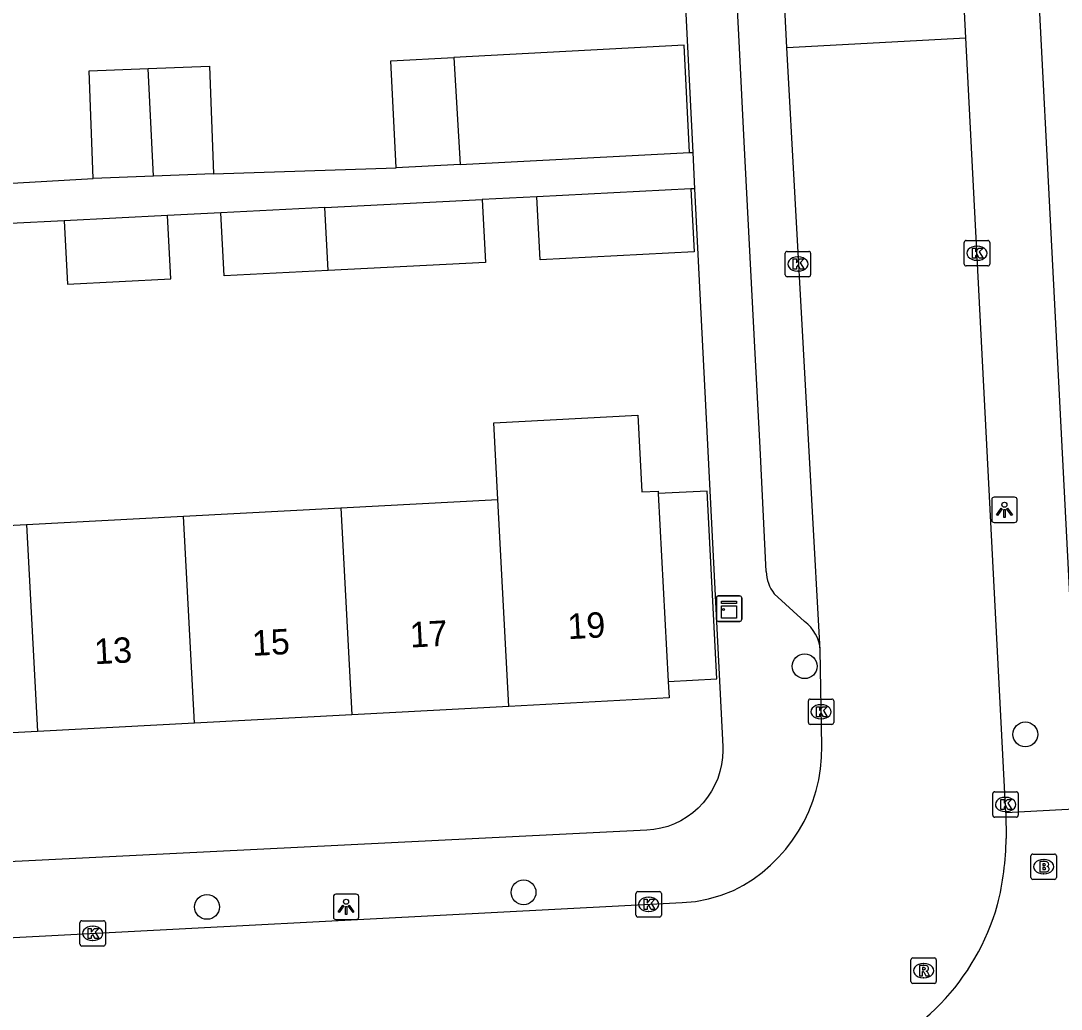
# Model space of a CAD drawing. Extents: x 161084 to 161928, y 385355 to 386522.
# Drawn here: x 161523 to 161563.98, y 385881.74 to 385920.67 of the extents above; entities that cross this region are included whole.
import ezdxf

# ---------------------------------------------------------------- set-up
doc = ezdxf.new("R2010")
doc.units = 0
for name, color, linetype in [('IMGEO_Boom', 7, 'Continuous'), ('IMGEO_Brandkraan', 7, 'Continuous'), ('IMGEO_Kast', 7, 'Continuous'), ('IMGEO_Kolk', 7, 'Continuous'), ('IMGEO_Lichtpunt', 7, 'Continuous'), ('IMGEO_Pand', 7, 'Continuous'), ('IMGEO_Pand_nummerreeks', 7, 'Continuous'), ('IMGEO_Rijbaan_lokaal_open', 7, 'Continuous'), ('IMGEO_Rioolput', 7, 'Continuous'), ('IMGEO_Voetpad_open', 7, 'Continuous')]:
    doc.layers.add(name, color=color, linetype=linetype)

msp = doc.modelspace()

# ---------------------------------------------------------------- linework, layer by layer
at = {"layer": 'IMGEO_Boom'}
for centre in [(161553.876, 385895.249), (161562.567, 385892.565), (161542.799, 385886.343), (161530.33, 385885.77)]:
    msp.add_circle(centre, 0.489, dxfattribs=at)
at = {"layer": 'IMGEO_Brandkraan'}
for p, q in [((161562.865, 385887.852), (161563.717, 385887.852)), ((161562.79, 385886.926), (161562.79, 385887.778)), ((161563.278, 385887.632), (161563.303, 385887.632)), ((161563.791, 385887.778), (161563.791, 385886.926)), ((161563.301, 385887.072), (161563.276, 385887.072)), ((161563.717, 385886.852), (161562.865, 385886.852))]:
    msp.add_line(p, q, dxfattribs=at)
for points in [[(161562.865, 385887.852), (161563.717, 385887.852)], [(161562.79, 385886.926), (161562.79, 385887.778)], [(161563.138, 385887.552), (161563.138, 385887.152), (161563.351, 385887.152)], [(161563.369, 385887.552), (161563.138, 385887.552)], [(161563.317, 385887.471), (161563.263, 385887.471), (161563.263, 385887.395)], [(161563.263, 385887.395), (161563.316, 385887.395)], [(161563.791, 385887.778), (161563.791, 385886.926)], [(161563.325, 385887.319), (161563.263, 385887.319), (161563.263, 385887.238)], [(161563.263, 385887.238), (161563.325, 385887.238)], [(161563.717, 385886.852), (161562.865, 385886.852)]]:
    msp.add_lwpolyline(points, dxfattribs=at)
for centre, radius, start, end in [((161562.867, 385887.776), 0.0765, 91.552, 178.448), ((161562.867, 385887.776), 0.0765, 91.552, 178.448), ((161563.715, 385887.776), 0.0765, 1.552, 88.448), ((161563.715, 385887.776), 0.0765, 1.552, 88.448), ((161563.318, 385887.433), 0.0379, 267.8285, 90.9355), ((161563.373, 385887.407), 0.145, 59.4692, 91.5367), ((161563.398, 385887.454), 0.0922, 285.5137, 58.1501), ((161563.326, 385887.278), 0.0404, 269.8759, 90.5077), ((161563.357, 385887.403), 0.251, 268.6676, 293.5347), ((161563.403, 385887.262), 0.105, 301.3115, 78.989), ((161562.867, 385886.928), 0.0765, 181.552, 268.448), ((161562.867, 385886.928), 0.0765, 181.552, 268.448), ((161563.715, 385886.928), 0.0765, 271.552, 358.448), ((161563.715, 385886.928), 0.0765, 271.552, 358.448)]:
    msp.add_arc(centre, radius, start, end, dxfattribs=at)
for centre, major_axis, ratio, start_param, end_param in [((161563.277, 385887.352), (-0.387, 0.002), 0.722429, 4.712389, 7.853982), ((161563.302, 385887.352), (-0.39, 0.002), 0.717154, 1.570796, 4.712389)]:
    msp.add_ellipse(centre, major_axis=major_axis, ratio=ratio, start_param=start_param, end_param=end_param, dxfattribs=at)
at = {"layer": 'IMGEO_Kast'}
for p, q in [((161550.397, 385897.09), (161550.397, 385897.931)), ((161550.397, 385897.931), (161550.397, 385897.09)), ((161550.472, 385898.015), (161551.313, 385898.015)), ((161551.313, 385898.015), (161550.472, 385898.015)), ((161551.397, 385897.94), (161551.397, 385897.099)), ((161551.397, 385897.099), (161551.397, 385897.94)), ((161551.322, 385897.015), (161550.481, 385897.015)), ((161550.481, 385897.015), (161551.322, 385897.015))]:
    msp.add_line(p, q, dxfattribs=at)
for points in [[(161550.592, 385897.805), (161551.192, 385897.805), (161551.192, 385897.72), (161550.592, 385897.72), (161550.592, 385897.805)], [(161550.592, 385897.63), (161551.192, 385897.63), (161551.192, 385897.141), (161550.592, 385897.141), (161550.592, 385897.63)]]:
    msp.add_lwpolyline(points, dxfattribs=at)
msp.add_circle((161550.676, 385897.479), 0.0377, dxfattribs=at)
for centre, start, end in [((161550.475, 385897.937), 92.4484, 184.2845), ((161550.475, 385897.937), 92.4484, 184.2845), ((161551.319, 385897.937), 2.4484, 94.2845), ((161551.319, 385897.937), 2.4484, 94.2845), ((161550.475, 385897.093), 182.4484, 274.2845), ((161550.475, 385897.093), 182.4484, 274.2845), ((161551.319, 385897.093), 272.4484, 4.2845), ((161551.319, 385897.093), 272.4484, 4.2845)]:
    msp.add_arc(centre, 0.0779, start, end, dxfattribs=at)
at = {"layer": 'IMGEO_Kolk'}
for p, q in [((161560.237, 385912.016), (161561.089, 385912.016)), ((161553.182, 385911.588), (161554.034, 385911.588)), ((161560.162, 385911.09), (161560.162, 385911.942)), ((161560.65, 385911.796), (161560.675, 385911.796)), ((161561.163, 385911.942), (161561.163, 385911.09)), ((161553.107, 385910.662), (161553.107, 385911.514)), ((161553.595, 385911.368), (161553.62, 385911.368)), ((161554.108, 385911.514), (161554.108, 385910.662)), ((161560.673, 385911.236), (161560.648, 385911.236)), ((161553.618, 385910.808), (161553.593, 385910.808)), ((161561.089, 385911.016), (161560.237, 385911.016)), ((161554.034, 385910.588), (161553.182, 385910.588)), ((161554.095, 385893.955), (161554.947, 385893.955)), ((161554.02, 385893.029), (161554.02, 385893.881)), ((161554.508, 385893.735), (161554.533, 385893.735)), ((161555.021, 385893.881), (161555.021, 385893.029)), ((161554.531, 385893.175), (161554.506, 385893.175)), ((161554.947, 385892.955), (161554.095, 385892.955)), ((161561.361, 385890.304), (161562.213, 385890.304)), ((161561.286, 385889.378), (161561.286, 385890.23)), ((161561.774, 385890.084), (161561.799, 385890.084)), ((161562.287, 385890.23), (161562.287, 385889.378)), ((161561.797, 385889.524), (161561.772, 385889.524)), ((161562.213, 385889.304), (161561.361, 385889.304)), ((161547.23, 385885.444), (161547.23, 385886.296)), ((161547.305, 385886.37), (161548.157, 385886.37)), ((161548.231, 385886.296), (161548.231, 385885.444)), ((161547.718, 385886.15), (161547.743, 385886.15)), ((161548.157, 385885.37), (161547.305, 385885.37)), ((161547.741, 385885.59), (161547.716, 385885.59)), ((161525.327, 385884.299), (161525.327, 385885.151)), ((161525.402, 385885.225), (161526.254, 385885.225)), ((161525.815, 385885.005), (161525.84, 385885.005)), ((161526.328, 385885.151), (161526.328, 385884.299)), ((161526.254, 385884.225), (161525.402, 385884.225)), ((161525.838, 385884.445), (161525.813, 385884.445))]:
    msp.add_line(p, q, dxfattribs=at)
for points in [[(161560.237, 385912.016), (161561.089, 385912.016)], [(161553.182, 385911.588), (161554.034, 385911.588)], [(161560.162, 385911.09), (161560.162, 385911.942)], [(161560.483, 385911.716), (161560.606, 385911.716), (161560.606, 385911.565), (161560.736, 385911.716), (161560.9, 385911.716), (161560.754, 385911.565), (161560.907, 385911.316), (161560.755, 385911.316), (161560.67, 385911.48), (161560.606, 385911.413), (161560.606, 385911.316), (161560.483, 385911.316), (161560.483, 385911.716)], [(161561.163, 385911.942), (161561.163, 385911.09)], [(161553.107, 385910.662), (161553.107, 385911.514)], [(161553.428, 385911.288), (161553.551, 385911.288), (161553.551, 385911.137), (161553.681, 385911.288), (161553.845, 385911.288), (161553.699, 385911.137), (161553.852, 385910.888), (161553.7, 385910.888), (161553.615, 385911.052), (161553.551, 385910.985), (161553.551, 385910.888), (161553.428, 385910.888), (161553.428, 385911.288)], [(161554.108, 385911.514), (161554.108, 385910.662)], [(161561.089, 385911.016), (161560.237, 385911.016)], [(161554.034, 385910.588), (161553.182, 385910.588)], [(161554.095, 385893.955), (161554.947, 385893.955)], [(161554.02, 385893.029), (161554.02, 385893.881)], [(161554.341, 385893.655), (161554.464, 385893.655), (161554.464, 385893.504), (161554.594, 385893.655), (161554.758, 385893.655), (161554.612, 385893.504), (161554.765, 385893.255), (161554.613, 385893.255), (161554.528, 385893.419), (161554.464, 385893.352), (161554.464, 385893.255), (161554.341, 385893.255), (161554.341, 385893.655)], [(161555.021, 385893.881), (161555.021, 385893.029)], [(161554.947, 385892.955), (161554.095, 385892.955)], [(161561.361, 385890.304), (161562.213, 385890.304)], [(161561.286, 385889.378), (161561.286, 385890.23)], [(161561.607, 385890.004), (161561.73, 385890.004), (161561.73, 385889.853), (161561.86, 385890.004), (161562.024, 385890.004), (161561.878, 385889.853), (161562.031, 385889.604), (161561.879, 385889.604), (161561.794, 385889.768), (161561.73, 385889.701), (161561.73, 385889.604), (161561.607, 385889.604), (161561.607, 385890.004)], [(161562.287, 385890.23), (161562.287, 385889.378)], [(161562.213, 385889.304), (161561.361, 385889.304)], [(161547.23, 385885.444), (161547.23, 385886.296)], [(161547.305, 385886.37), (161548.157, 385886.37)], [(161548.231, 385886.296), (161548.231, 385885.444)], [(161547.551, 385886.07), (161547.674, 385886.07), (161547.674, 385885.919), (161547.804, 385886.07), (161547.968, 385886.07), (161547.822, 385885.919), (161547.975, 385885.67), (161547.823, 385885.67), (161547.738, 385885.834), (161547.674, 385885.767), (161547.674, 385885.67), (161547.551, 385885.67), (161547.551, 385886.07)], [(161548.157, 385885.37), (161547.305, 385885.37)], [(161525.327, 385884.299), (161525.327, 385885.151)], [(161525.402, 385885.225), (161526.254, 385885.225)], [(161526.328, 385885.151), (161526.328, 385884.299)], [(161525.648, 385884.925), (161525.771, 385884.925), (161525.771, 385884.774), (161525.901, 385884.925), (161526.065, 385884.925), (161525.919, 385884.774), (161526.072, 385884.525), (161525.92, 385884.525), (161525.835, 385884.689), (161525.771, 385884.622), (161525.771, 385884.525), (161525.648, 385884.525), (161525.648, 385884.925)], [(161526.254, 385884.225), (161525.402, 385884.225)]]:
    msp.add_lwpolyline(points, dxfattribs=at)
for centre, start, end in [((161560.239, 385911.94), 91.552, 178.448), ((161560.239, 385911.94), 91.552, 178.448), ((161561.087, 385911.94), 1.552, 88.448), ((161561.087, 385911.94), 1.552, 88.448), ((161553.184, 385911.512), 91.552, 178.448), ((161553.184, 385911.512), 91.552, 178.448), ((161554.032, 385911.512), 1.552, 88.448), ((161554.032, 385911.512), 1.552, 88.448), ((161560.239, 385911.092), 181.552, 268.448), ((161560.239, 385911.092), 181.552, 268.448), ((161561.087, 385911.092), 271.552, 358.448), ((161561.087, 385911.092), 271.552, 358.448), ((161553.184, 385910.664), 181.552, 268.448), ((161553.184, 385910.664), 181.552, 268.448), ((161554.032, 385910.664), 271.552, 358.448), ((161554.032, 385910.664), 271.552, 358.448), ((161554.097, 385893.879), 91.552, 178.448), ((161554.097, 385893.879), 91.552, 178.448), ((161554.945, 385893.879), 1.552, 88.448), ((161554.945, 385893.879), 1.552, 88.448), ((161554.097, 385893.031), 181.552, 268.448), ((161554.097, 385893.031), 181.552, 268.448), ((161554.945, 385893.031), 271.552, 358.448), ((161554.945, 385893.031), 271.552, 358.448), ((161561.363, 385890.228), 91.552, 178.448), ((161561.363, 385890.228), 91.552, 178.448), ((161562.211, 385890.228), 1.552, 88.448), ((161562.211, 385890.228), 1.552, 88.448), ((161561.363, 385889.38), 181.552, 268.448), ((161561.363, 385889.38), 181.552, 268.448), ((161562.211, 385889.38), 271.552, 358.448), ((161562.211, 385889.38), 271.552, 358.448), ((161547.307, 385886.294), 91.552, 178.448), ((161547.307, 385886.294), 91.552, 178.448), ((161548.155, 385886.294), 1.552, 88.448), ((161548.155, 385886.294), 1.552, 88.448), ((161547.307, 385885.446), 181.552, 268.448), ((161547.307, 385885.446), 181.552, 268.448), ((161548.155, 385885.446), 271.552, 358.448), ((161548.155, 385885.446), 271.552, 358.448), ((161525.404, 385885.149), 91.552, 178.448), ((161525.404, 385885.149), 91.552, 178.448), ((161526.252, 385885.149), 1.552, 88.448), ((161526.252, 385885.149), 1.552, 88.448), ((161525.404, 385884.301), 181.552, 268.448), ((161525.404, 385884.301), 181.552, 268.448), ((161526.252, 385884.301), 271.552, 358.448), ((161526.252, 385884.301), 271.552, 358.448)]:
    msp.add_arc(centre, 0.0765, start, end, dxfattribs=at)
for centre, major_axis, ratio, start_param, end_param in [((161560.649, 385911.516), (-0.387, 0.002), 0.722429, 4.712389, 7.853982), ((161560.674, 385911.516), (-0.39, 0.002), 0.717154, 1.570796, 4.712389), ((161553.594, 385911.088), (-0.387, 0.002), 0.722429, 4.712389, 7.853982), ((161553.619, 385911.088), (-0.39, 0.002), 0.717154, 1.570796, 4.712389), ((161554.507, 385893.455), (-0.387, 0.002), 0.722429, 4.712389, 7.853982), ((161554.532, 385893.455), (-0.39, 0.002), 0.717154, 1.570796, 4.712389), ((161561.773, 385889.804), (-0.387, 0.002), 0.722429, 4.712389, 7.853982), ((161561.798, 385889.804), (-0.39, 0.002), 0.717154, 1.570796, 4.712389), ((161547.717, 385885.87), (-0.387, 0.002), 0.722429, 4.712389, 7.853982), ((161547.742, 385885.87), (-0.39, 0.002), 0.717154, 1.570796, 4.712389), ((161525.814, 385884.725), (-0.387, 0.002), 0.722429, 4.712389, 7.853982), ((161525.839, 385884.725), (-0.39, 0.002), 0.717154, 1.570796, 4.712389)]:
    msp.add_ellipse(centre, major_axis=major_axis, ratio=ratio, start_param=start_param, end_param=end_param, dxfattribs=at)
at = {"layer": 'IMGEO_Lichtpunt'}
for p, q in [((161561.245, 385901.812), (161561.245, 385901.005)), ((161561.245, 385901.812), (161561.245, 385901.005)), ((161562.147, 385901.907), (161561.339, 385901.907)), ((161562.147, 385901.907), (161561.339, 385901.907)), ((161562.241, 385901.005), (161562.241, 385901.812)), ((161562.241, 385901.005), (161562.241, 385901.812)), ((161561.339, 385900.911), (161562.147, 385900.911)), ((161561.339, 385900.911), (161562.147, 385900.911)), ((161535.31, 385886.175), (161535.31, 385885.368)), ((161535.31, 385886.175), (161535.31, 385885.368)), ((161536.212, 385886.27), (161535.404, 385886.27)), ((161536.212, 385886.27), (161535.404, 385886.27)), ((161536.306, 385885.368), (161536.306, 385886.175)), ((161536.306, 385885.368), (161536.306, 385886.175)), ((161535.404, 385885.274), (161536.212, 385885.274)), ((161535.404, 385885.274), (161536.212, 385885.274))]:
    msp.add_line(p, q, dxfattribs=at)
for points in [[(161561.619, 385901.476), (161561.658, 385901.448), (161561.47, 385901.186), (161561.432, 385901.213), (161561.619, 385901.476)], [(161561.721, 385901.428), (161561.768, 385901.428), (161561.768, 385901.106), (161561.721, 385901.106), (161561.721, 385901.428)], [(161561.831, 385901.448), (161561.869, 385901.475), (161562.056, 385901.213), (161562.017, 385901.185), (161561.831, 385901.448)], [(161535.684, 385885.839), (161535.723, 385885.811), (161535.535, 385885.549), (161535.497, 385885.576), (161535.684, 385885.839)], [(161535.786, 385885.791), (161535.833, 385885.791), (161535.833, 385885.469), (161535.786, 385885.469), (161535.786, 385885.791)], [(161535.896, 385885.811), (161535.934, 385885.838), (161536.121, 385885.576), (161536.082, 385885.548), (161535.896, 385885.811)]]:
    msp.add_lwpolyline(points, dxfattribs=at)
for centre in [(161561.744, 385901.61), (161535.809, 385885.973)]:
    msp.add_circle(centre, 0.0994, dxfattribs=at)
for centre, start, end in [((161561.339, 385901.812), 90, 180), ((161561.339, 385901.812), 90, 180), ((161562.147, 385901.812), 0, 90), ((161562.147, 385901.812), 0, 90), ((161561.339, 385901.005), 180, 270), ((161561.339, 385901.005), 180, 270), ((161562.147, 385901.005), 270, 0), ((161562.147, 385901.005), 270, 360), ((161535.404, 385886.175), 90, 180), ((161535.404, 385886.175), 90, 180), ((161536.212, 385886.175), 0, 90), ((161536.212, 385886.175), 0, 90), ((161535.404, 385885.368), 180, 270), ((161535.404, 385885.368), 180, 270), ((161536.212, 385885.368), 270, 0), ((161536.212, 385885.368), 270, 360)]:
    msp.add_arc(centre, 0.0946, start, end, dxfattribs=at)
at = {"layer": 'IMGEO_Pand'}
for points in [[(161549.342, 385915.477), (161549.125, 385919.704), (161540.052, 385919.221)], [(161537.787, 385914.883), (161537.57, 385919.09), (161540.052, 385919.221)], [(161540.052, 385919.221), (161540.298, 385915.012)], [(161525.846, 385914.459), (161525.685, 385918.705), (161528.011, 385918.793)], [(161528.011, 385918.793), (161530.424, 385918.885), (161530.585, 385914.639)], [(161528.226, 385914.55), (161528.011, 385918.793)], [(161540.298, 385915.012), (161549.342, 385915.477)], [(161540.298, 385915.012), (161537.787, 385914.883)], [(161528.226, 385914.55), (161525.846, 385914.459)], [(161530.585, 385914.639), (161528.226, 385914.55)], [(161549.391, 385914.047), (161549.516, 385911.567), (161543.457, 385911.257), (161543.33, 385913.739)], [(161549.391, 385914.047), (161543.33, 385913.739)], [(161534.972, 385913.313), (161541.165, 385913.629)], [(161541.165, 385913.629), (161541.296, 385911.146), (161535.104, 385910.829)], [(161534.972, 385913.313), (161530.876, 385913.105)], [(161535.104, 385910.829), (161534.972, 385913.313)], [(161528.78, 385912.998), (161524.702, 385912.791)], [(161524.702, 385912.791), (161524.83, 385910.303), (161528.912, 385910.512), (161528.78, 385912.998)], [(161535.104, 385910.829), (161531.004, 385910.619), (161530.876, 385913.105)], [(161541.791, 385901.814), (161541.631, 385904.832), (161547.296, 385905.131), (161547.455, 385902.114), (161548.102, 385902.148), (161548.107, 385902.048)], [(161548.5, 385894.649), (161550.413, 385894.75), (161550.04, 385902.15), (161548.107, 385902.048)], [(161535.599, 385901.486), (161541.791, 385901.814)], [(161542.223, 385893.666), (161541.791, 385901.814)], [(161548.107, 385902.048), (161548.5, 385894.649)], [(161529.408, 385901.159), (161535.599, 385901.486)], [(161535.599, 385901.486), (161536.031, 385893.338)], [(161523.217, 385900.831), (161529.408, 385901.159)], [(161529.84, 385893.01), (161529.408, 385901.159)], [(161517.026, 385900.503), (161523.217, 385900.831)], [(161523.217, 385900.831), (161523.649, 385892.682)], [(161548.5, 385894.649), (161548.534, 385894), (161542.223, 385893.666)], [(161542.223, 385893.666), (161536.031, 385893.338)], [(161536.031, 385893.338), (161529.84, 385893.01)], [(161529.84, 385893.01), (161523.649, 385892.682)], [(161523.649, 385892.682), (161517.458, 385892.354)]]:
    msp.add_lwpolyline(points, dxfattribs=at)
at = {"layer": 'IMGEO_Rijbaan_lokaal_open'}
for points in [[(161560.222, 385919.996), (161560.076, 385922.832)], [(161553.171, 385919.612), (161553.023, 385922.467)], [(161553.171, 385919.612), (161560.222, 385919.996)], [(161561.804, 385889.479), (161560.222, 385919.996)], [(161554.49, 385895.878), (161553.171, 385919.612)], [(161554.552, 385892.104), (161554.49, 385895.878)], [(161561.804, 385889.479), (161561.814, 385888.468)], [(161517.428, 385884.295), (161549.048, 385885.938), (161549.569, 385885.989), (161550.083, 385886.085), (161550.587, 385886.228), (161551.076, 385886.415)]]:
    msp.add_lwpolyline(points, dxfattribs=at)
for centre, radius, start, end in [((161548.305, 385892.014), 6.247, 296.3266, 0.8232), ((161549.99, 385888.672), 11.826, 346.2326, 359.0097), ((161552.589, 385888.383), 9.239, 287.6689, 344.1387)]:
    msp.add_arc(centre, radius, start, end, dxfattribs=at)
at = {"layer": 'IMGEO_Rioolput'}
for p, q in [((161558.134, 385883.759), (161558.986, 385883.759)), ((161558.059, 385882.833), (161558.059, 385883.685)), ((161558.547, 385883.539), (161558.572, 385883.539)), ((161559.06, 385883.685), (161559.06, 385882.833)), ((161558.57, 385882.979), (161558.545, 385882.979)), ((161558.986, 385882.759), (161558.134, 385882.759))]:
    msp.add_line(p, q, dxfattribs=at)
for points in [[(161558.134, 385883.759), (161558.986, 385883.759)], [(161558.059, 385882.833), (161558.059, 385883.685)], [(161558.648, 385883.457), (161558.396, 385883.459), (161558.396, 385883.059)], [(161558.574, 385883.378), (161558.52, 385883.378), (161558.52, 385883.297)], [(161558.52, 385883.297), (161558.572, 385883.297)], [(161559.06, 385883.685), (161559.06, 385882.833)], [(161558.396, 385883.059), (161558.52, 385883.059), (161558.52, 385883.221), (161558.531, 385883.221)], [(161558.578, 385883.192), (161558.649, 385883.059), (161558.789, 385883.059), (161558.724, 385883.185)], [(161558.986, 385882.759), (161558.134, 385882.759)]]:
    msp.add_lwpolyline(points, dxfattribs=at)
for centre, radius, start, end in [((161558.136, 385883.683), 0.0765, 91.552, 178.448), ((161558.136, 385883.683), 0.0765, 91.552, 178.448), ((161558.984, 385883.683), 0.0765, 1.552, 88.448), ((161558.984, 385883.683), 0.0765, 1.552, 88.448), ((161558.556, 385883.486), 0.19, 274.7715, 282.9687), ((161558.58, 385883.282), 0.0964, 77.0061, 93.1865), ((161558.594, 385883.339), 0.0378, 276.6634, 79.6772), ((161558.647, 385883.347), 0.109, 350.3612, 89.416), ((161558.645, 385883.347), 0.112, 277.5842, 350.9817), ((161558.53, 385883.168), 0.0533, 26.0293, 88.6989), ((161558.629, 385883.132), 0.108, 29.5134, 73.7905), ((161558.136, 385882.835), 0.0765, 181.552, 268.448), ((161558.136, 385882.835), 0.0765, 181.552, 268.448), ((161558.984, 385882.835), 0.0765, 271.552, 358.448), ((161558.984, 385882.835), 0.0765, 271.552, 358.448)]:
    msp.add_arc(centre, radius, start, end, dxfattribs=at)
for centre, major_axis, ratio, start_param, end_param in [((161558.546, 385883.259), (-0.387, 0.002), 0.722429, 4.712389, 7.853982), ((161558.571, 385883.259), (-0.39, 0.002), 0.717154, 1.570796, 4.712389)]:
    msp.add_ellipse(centre, major_axis=major_axis, ratio=ratio, start_param=start_param, end_param=end_param, dxfattribs=at)
at = {"layer": 'IMGEO_Voetpad_open'}
for points in [[(161559.095, 385999.185), (161564.74, 385889.63)], [(161548.21, 385940.46), (161549.468, 385915.485)], [(161552.358, 385898.974), (161552.118, 385903.851), (161551.913, 385907.812), (161551.493, 385915.905), (161551.302, 385919.601), (161550.423, 385936.576), (161550.422, 385936.682), (161550.43, 385936.808), (161550.45, 385936.932), (161550.481, 385937.054), (161550.523, 385937.173), (161550.575, 385937.287), (161550.637, 385937.397), (161550.709, 385937.5), (161551.826, 385938.958), (161551.9, 385939.065), (161551.965, 385939.177), (161552.019, 385939.296), (161552.063, 385939.418), (161552.095, 385939.544), (161552.116, 385939.673), (161552.126, 385939.802), (161552.126, 385939.88)], [(161549.342, 385915.477), (161549.468, 385915.485)], [(161549.468, 385915.485), (161549.541, 385914.053)], [(161530.585, 385914.639), (161537.787, 385914.883)], [(161518.753, 385914.048), (161525.846, 385914.459)], [(161549.541, 385914.053), (161550.647, 385892.093), (161550.651, 385891.936), (161550.638, 385891.654), (161550.6, 385891.375), (161550.538, 385891.1), (161550.451, 385890.832), (161550.34, 385890.573), (161550.207, 385890.324), (161550.052, 385890.089), (161549.877, 385889.868), (161549.683, 385889.664), (161549.471, 385889.478), (161549.243, 385889.312), (161549.002, 385889.166), (161548.748, 385889.043), (161548.485, 385888.943), (161548.214, 385888.867), (161547.937, 385888.816), (161547.656, 385888.789), (161500, 385886.432)], [(161549.541, 385914.053), (161549.391, 385914.047)], [(161543.33, 385913.739), (161541.165, 385913.629)], [(161530.876, 385913.105), (161528.78, 385912.998)], [(161524.702, 385912.791), (161522.589, 385912.683)], [(161553.866, 385897.011), (161552.674, 385898.104)], [(161564.74, 385889.63), (161561.804, 385889.479)]]:
    msp.add_lwpolyline(points, dxfattribs=at)
for centre, radius, start, end in [((161553.951, 385899.06), 1.595, 183.0953, 216.8286), ((161552.958, 385895.773), 1.536, 3.9386, 53.749)]:
    msp.add_arc(centre, radius, start, end, dxfattribs=at)

# ---------------------------------------------------------------- texts
at = {"layer": 'IMGEO_Pand_nummerreeks'}
for s, rotation, p in [('19', 3.0309, (161544.559, 385896.313)), ('17', 3.031, (161538.344, 385895.983)), ('15', 3.031, (161532.128, 385895.654)), ('13', 3.031, (161525.913, 385895.325))]:
    msp.add_text(s, height=1, rotation=rotation, dxfattribs=at).set_placement(p)

doc.saveas('drawing.dxf')
